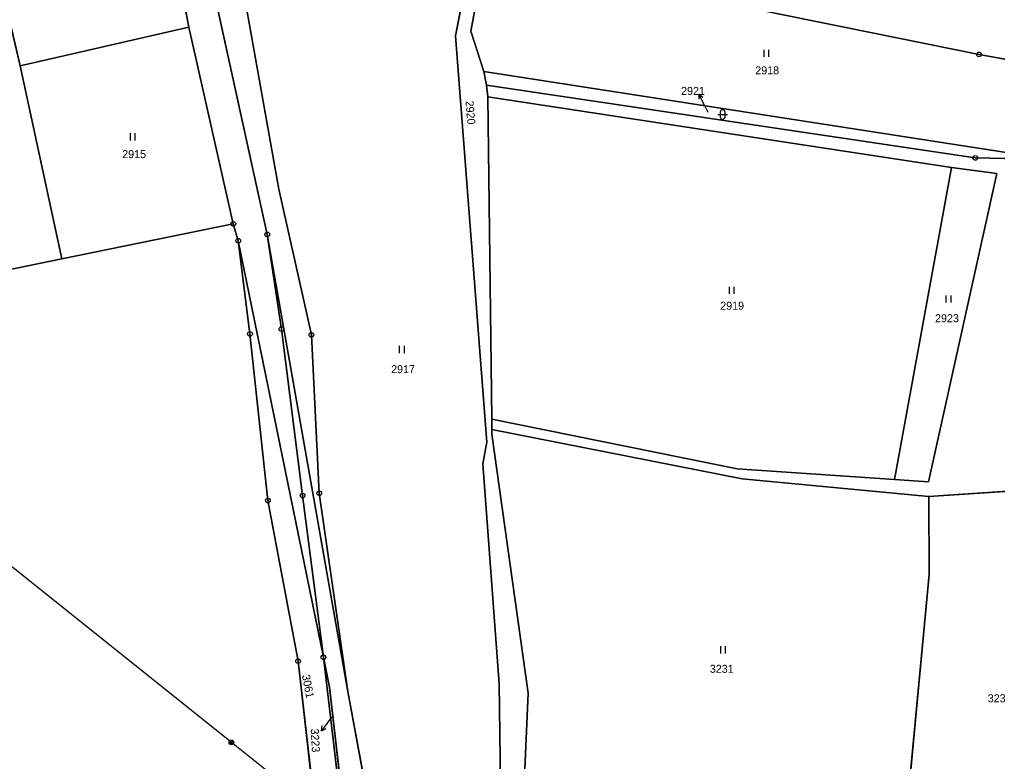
# Model space of a CAD drawing. Extents: x -689422 to -685210, y -987725 to -982160.
# Drawn here: x -687134.4 to -686926.7, y -987064.7 to -986907.2 of the extents above; entities that cross this region are included whole.
import ezdxf

# ---------------------------------------------------------------- set-up
doc = ezdxf.new("R2010")
doc.units = 0
for name, color, linetype in [('KN_Hranice_parcel', 7, 'Continuous'), ('KN_Parcelni cisla', 7, 'Continuous'), ('KN_Parcelni cisla_sipky', 7, 'Continuous'), ('KN_Polygon parcely', 7, 'Continuous'), ('KN_Pozemkove predmety', 7, 'Continuous'), ('KN_POZEMKY_ORNA PUDA', 7, 'Continuous'), ('KN_POZEMKY_OSTATNI PLOCHA', 7, 'Continuous'), ('KN_POZEMKY_TTP', 7, 'Continuous'), ('KN_POZEMKY_ZASTAVENA PLOCHA', 7, 'Continuous'), ('KN_VYUZITI_17_ostatni plocha_ostatni komunikace', 7, 'Continuous'), ('KN_VYUZITI_26_ostatni plocha_jina plocha', 7, 'Continuous'), ('KN_VYUZITI_27_ostatni plocha_neplodna puda', 7, 'Continuous'), ('KN_Značky bodu BP', 7, 'Continuous'), ('KN_Značky kultur', 7, 'Continuous')]:
    doc.layers.add(name, color=color, linetype=linetype)

msp = doc.modelspace()

# ---------------------------------------------------------------- linework, layer by layer
at = {"layer": 'KN_Hranice_parcel'}
for p, q in [((-687098.46, -986908.8), (-687103.23, -986882.95)), ((-687134.26, -986917.02), (-687140.12, -986891.8)), ((-687098.46, -986908.8), (-687134.26, -986917.02)), ((-687089, -986950.57), (-687098.46, -986908.8)), ((-687125.45, -986958), (-687134.26, -986917.02)), ((-687035.22, -986921.09), (-687035.79, -986918.23)), ((-687034.96, -986923.61), (-687035.22, -986921.09)), ((-687035.22, -986921.09), (-686931.42, -986936.56)), ((-686936.47, -986938.56), (-687034.96, -986923.61)), ((-687034.96, -986923.61), (-687034.11, -986992.05)), ((-686931.42, -986936.56), (-686916.04, -986936.88)), ((-686948.57, -987004.84), (-686936.47, -986938.56)), ((-687125.45, -986958), (-687089, -986950.57)), ((-687087.97, -986954.16), (-687089, -986950.57)), ((-687081.8, -986952.81), (-687064.71, -987049.91)), ((-687069.86, -987042.61), (-687087.97, -986954.16)), ((-687137.1, -986960.37), (-687125.45, -986958)), ((-687034.08, -986994.23), (-687034.11, -986992.05)), ((-686941.32, -987008.49), (-686915.21, -987006.73)), ((-686941.23, -987025.06), (-686941.32, -987008.49)), ((-686947.38, -987090.16), (-686941.23, -987025.06)), ((-687064.71, -987049.91), (-687057.51, -987088.37))]:
    msp.add_line(p, q, dxfattribs=at)
for points in [[(-687133.5, -986598.3), (-687124.79, -986663.8), (-687121.11, -986707.42), (-687118.1, -986714.38), (-687115.43, -986735.93), (-687117.23, -986748.83), (-687105.29, -986824.57), (-687100.79, -986858.01), (-687097.31, -986882.03), (-687081.8, -986952.81)], [(-687035.51, -986893.25), (-687038.58, -986909.66), (-687035.79, -986918.23)], [(-686894.27, -986921.24), (-686930.63, -986914.59), (-687035.51, -986893.25)], [(-687031.74, -987106.53), (-687032.51, -987048.23), (-687036.03, -987001.52), (-687035.18, -986996.9), (-687041.79, -986910.66), (-687038.88, -986895.48)], [(-687064.71, -987049.91), (-687070.74, -987007.79), (-687072.43, -986974.16), (-687079.35, -986943.19), (-687086.04, -986905.54)], [(-687035.79, -986918.23), (-686922.08, -986935.84), (-686905.04, -986934.37), (-686894.27, -986921.24)], [(-686948.57, -987004.84), (-686941.35, -987005.33), (-686926.88, -986939.87), (-686936.47, -986938.56)], [(-687081.8, -986952.81), (-687078.78, -986972.92), (-687074.28, -987008.28), (-687069.86, -987042.61)], [(-687087.97, -986954.16), (-687085.46, -986973.92), (-687081.65, -987009.35), (-687075.25, -987043.43), (-687072.23, -987069.95), (-687071.71, -987081.71), (-687076.84, -987097.19), (-687085.03, -987108.79), (-687091.67, -987114.95), (-687106.18, -987125.43), (-687127.72, -987135.74)], [(-687034.11, -986992.05), (-686981.97, -987002.56), (-686948.57, -987004.84)], [(-687034.08, -986994.23), (-686980.97, -987004.74), (-686941.32, -987008.49)], [(-687027.49, -987076.11), (-687026.41, -987050.2), (-687034.07, -986995.24), (-687034.08, -986994.23)], [(-687066.11, -987070.44), (-687066.74, -987069.11), (-687069.86, -987042.61)], [(-687069.86, -987042.61), (-687068.56, -987048.94), (-687066.11, -987070.44)]]:
    msp.add_lwpolyline(points, dxfattribs=at)
at = {"layer": 'KN_Parcelni cisla_sipky'}
for p, q in [((-686988.81, -986925.66), (-686990.17, -986922.99)), ((-686990.17, -986922.99), (-686989.27, -986923.65)), ((-686990.17, -986922.99), (-686990.16, -986924.11)), ((-686988.17, -986926.93), (-686988.81, -986925.66)), ((-687068.14, -987055.26), (-687068.54, -987055.81)), ((-687068.54, -987055.81), (-687070.3, -987058.24)), ((-687070.3, -987058.24), (-687070.12, -987057.13)), ((-687070.3, -987058.24), (-687069.31, -987057.72))]:
    msp.add_line(p, q, dxfattribs=at)
at = {"layer": 'KN_Polygon parcely'}
for points in [[(-687132.73, -986665.38), (-687123.74, -986736.78), (-687114.53, -986811.14), (-687111.79, -986825.4), (-687103.83, -986877.9), (-687103.23, -986882.95), (-687098.46, -986908.8), (-687089, -986950.57), (-687087.97, -986954.16), (-687069.86, -987042.61), (-687074.28, -987008.28), (-687078.78, -986972.92), (-687081.8, -986952.81), (-687097.31, -986882.03), (-687100.79, -986858.01), (-687105.29, -986824.57), (-687117.23, -986748.83), (-687115.43, -986735.93), (-687118.1, -986714.38), (-687121.11, -986707.42)], [(-687121.11, -986707.42), (-687118.1, -986714.38), (-687115.43, -986735.93), (-687117.23, -986748.83), (-687105.29, -986824.57), (-687100.79, -986858.01), (-687097.31, -986882.03), (-687081.8, -986952.81), (-687064.71, -987049.91), (-687070.74, -987007.79), (-687072.43, -986974.16), (-687079.35, -986943.19), (-687086.04, -986905.54), (-687088.88, -986889.77), (-687089.57, -986859.96), (-687097.65, -986861.02), (-687097.68, -986857.59), (-687102.67, -986798.7), (-687103.36, -986788.22), (-687113.18, -986748.35), (-687113.95, -986728.67), (-687113.98, -986707.47)], [(-687027.49, -987076.11), (-687026.41, -987050.2), (-687034.07, -986995.24), (-687034.08, -986994.23), (-687034.11, -986992.05), (-687034.96, -986923.61), (-687035.22, -986921.09), (-687035.79, -986918.23), (-687038.58, -986909.66), (-687035.51, -986893.25)], [(-687038.88, -986895.48), (-687041.79, -986910.66), (-687035.18, -986996.9), (-687036.03, -987001.52), (-687032.51, -987048.23), (-687031.74, -987106.53)], [(-687072.23, -987069.95), (-687075.25, -987043.43), (-687081.65, -987009.35), (-687085.46, -986973.92), (-687087.97, -986954.16), (-687089, -986950.57), (-687125.45, -986958), (-687137.1, -986960.37), (-687179.27, -986971.1), (-687185.91, -986953.93), (-687196.79, -986970.11), (-687206.45, -986984.68), (-687216.5, -987000), (-687233.9, -987024.1), (-687257.76, -987042.98), (-687226.35, -987097.05)]]:
    msp.add_lwpolyline(points, dxfattribs=at)
for points in [[(-687007.67, -986726.07), (-687030.76, -986723.44), (-687024.7, -986765.1), (-687025.96, -986823.22), (-686956.95, -986865.45), (-686968.88, -986884.25), (-687027.56, -986849.65), (-687035.51, -986893.25), (-686930.63, -986914.59), (-686894.27, -986921.24), (-686872.48, -986876.81), (-686889.56, -986864.53), (-686936, -986841.7), (-686979.9, -986812.93), (-687006.02, -986811.66), (-687004.88, -986783.01), (-687011.06, -986768.75)], [(-687103.23, -986882.95), (-687107.71, -986883.75), (-687115.89, -986885.13), (-687115.29, -986888.57), (-687140.12, -986891.8), (-687134.26, -986917.02), (-687098.46, -986908.8)], [(-687140.12, -986891.8), (-687195.86, -986900.35), (-687187.8, -986929.41), (-687185.91, -986953.93), (-687179.27, -986971.1), (-687137.1, -986960.37), (-687125.45, -986958), (-687134.26, -986917.02)], [(-686894.27, -986921.24), (-686930.63, -986914.59), (-687035.51, -986893.25), (-687038.58, -986909.66), (-687035.79, -986918.23), (-686922.08, -986935.84), (-686905.04, -986934.37)], [(-687032.51, -987048.23), (-687036.03, -987001.52), (-687035.18, -986996.9), (-687041.79, -986910.66), (-687038.88, -986895.48), (-687086.04, -986905.54), (-687079.35, -986943.19), (-687072.43, -986974.16), (-687070.74, -987007.79), (-687064.71, -987049.91), (-687057.51, -987088.37), (-687052.41, -987096.45), (-687043.38, -987100.92), (-687031.74, -987106.53)], [(-687098.46, -986908.8), (-687134.26, -986917.02), (-687125.45, -986958), (-687089, -986950.57)], [(-686907.58, -986938.09), (-686901.51, -986938.95), (-686892.29, -986921.18), (-686894.27, -986921.24), (-686905.04, -986934.37), (-686922.08, -986935.84), (-687035.79, -986918.23), (-687035.22, -986921.09), (-686931.42, -986936.56), (-686916.04, -986936.88)], [(-686941.32, -987008.49), (-686915.21, -987006.73), (-686907.58, -986938.09), (-686916.04, -986936.88), (-686931.42, -986936.56), (-687035.22, -986921.09), (-687034.96, -986923.61), (-686936.47, -986938.56), (-686926.88, -986939.87), (-686941.35, -987005.33), (-686948.57, -987004.84), (-686981.97, -987002.56), (-687034.11, -986992.05), (-687034.08, -986994.23), (-686980.97, -987004.74)], [(-687034.96, -986923.61), (-687034.11, -986992.05), (-686981.97, -987002.56), (-686948.57, -987004.84), (-686936.47, -986938.56)], [(-686948.57, -987004.84), (-686941.35, -987005.33), (-686926.88, -986939.87), (-686936.47, -986938.56)], [(-687078.78, -986972.92), (-687074.28, -987008.28), (-687069.86, -987042.61), (-687068.56, -987048.94), (-687066.11, -987070.44), (-687062.13, -987078.87), (-687064.04, -987100.65), (-687080.8, -987113.64), (-687082.83, -987115.57), (-687087.2, -987119.71), (-687103.81, -987131.3), (-687107.05, -987133.19), (-687101.73, -987130.92), (-687079.4, -987116.46), (-687069.67, -987108.38), (-687065.23, -987104.62), (-687061.71, -987099.42), (-687058.74, -987091.61), (-687057.51, -987088.37), (-687064.71, -987049.91), (-687081.8, -986952.81)], [(-687087.97, -986954.16), (-687085.46, -986973.92), (-687081.65, -987009.35), (-687075.25, -987043.43), (-687072.23, -987069.95), (-687071.71, -987081.71), (-687076.84, -987097.19), (-687085.03, -987108.79), (-687091.67, -987114.95), (-687106.18, -987125.43), (-687127.72, -987135.74), (-687101.17, -987125.77), (-687082.83, -987115.57), (-687080.8, -987113.64), (-687072.11, -987105.03), (-687064.07, -987088.39), (-687066.11, -987070.44), (-687066.74, -987069.11), (-687069.86, -987042.61)], [(-686941.32, -987008.49), (-686980.97, -987004.74), (-687034.08, -986994.23), (-687034.07, -986995.24), (-687026.41, -987050.2), (-687027.49, -987076.11), (-686947.38, -987090.16), (-686941.23, -987025.06)], [(-686904.51, -987028.55), (-686900.83, -987006.73), (-686915.21, -987006.73), (-686941.32, -987008.49), (-686941.23, -987025.06), (-686947.38, -987090.16), (-686929.71, -987120.98), (-686926.56, -987106.84), (-686913.19, -987063.68)], [(-687069.86, -987042.61), (-687066.74, -987069.11), (-687066.11, -987070.44), (-687068.56, -987048.94)]]:
    msp.add_lwpolyline(points, close=True, dxfattribs=at)
at = {"layer": 'KN_Pozemkove predmety'}
for p, q in [((-687089.4, -987060.69), (-687180.25, -986988.13)), ((-687044.89, -987096.22), (-687089.4, -987060.69))]:
    msp.add_line(p, q, dxfattribs=at)
for radius in [0.5, 0.4, 0.3, 0.2, 0.1]:
    msp.add_circle((-687089.4, -987060.69), radius, dxfattribs=at)
at = {"layer": 'KN_POZEMKY_ORNA PUDA'}
for p, q in [((-687140.12, -986891.8), (-687134.26, -986917.02)), ((-687134.26, -986917.02), (-687125.45, -986958)), ((-687125.45, -986958), (-687137.1, -986960.37))]:
    msp.add_line(p, q, dxfattribs=at)
at = {"layer": 'KN_POZEMKY_OSTATNI PLOCHA'}
for p, q in [((-687097.31, -986882.03), (-687081.8, -986952.81)), ((-687081.8, -986952.81), (-687097.31, -986882.03)), ((-687098.46, -986908.8), (-687103.23, -986882.95)), ((-687035.51, -986893.25), (-687038.58, -986909.66)), ((-686930.63, -986914.59), (-687035.51, -986893.25)), ((-687041.79, -986910.66), (-687038.88, -986895.48)), ((-687086.04, -986905.54), (-687079.35, -986943.19)), ((-687089, -986950.57), (-687098.46, -986908.8)), ((-687038.58, -986909.66), (-687035.79, -986918.23)), ((-687035.18, -986996.9), (-687041.79, -986910.66)), ((-686894.27, -986921.24), (-686930.63, -986914.59)), ((-687035.79, -986918.23), (-687035.22, -986921.09)), ((-687035.22, -986921.09), (-687035.79, -986918.23)), ((-687035.79, -986918.23), (-686922.08, -986935.84)), ((-687035.22, -986921.09), (-687034.96, -986923.61)), ((-686931.42, -986936.56), (-687035.22, -986921.09)), ((-687034.96, -986923.61), (-687035.22, -986921.09)), ((-687035.22, -986921.09), (-686931.42, -986936.56)), ((-687034.96, -986923.61), (-687034.11, -986992.05)), ((-686936.47, -986938.56), (-687034.96, -986923.61)), ((-686916.04, -986936.88), (-686931.42, -986936.56)), ((-686931.42, -986936.56), (-686916.04, -986936.88)), ((-686926.88, -986939.87), (-686936.47, -986938.56)), ((-686941.35, -987005.33), (-686926.88, -986939.87)), ((-687079.35, -986943.19), (-687072.43, -986974.16)), ((-687087.97, -986954.16), (-687089, -986950.57)), ((-687081.8, -986952.81), (-687078.78, -986972.92)), ((-687078.78, -986972.92), (-687081.8, -986952.81)), ((-687081.8, -986952.81), (-687064.71, -987049.91)), ((-687064.71, -987049.91), (-687081.8, -986952.81)), ((-687085.46, -986973.92), (-687087.97, -986954.16)), ((-687087.97, -986954.16), (-687069.86, -987042.61)), ((-687069.86, -987042.61), (-687087.97, -986954.16)), ((-687081.65, -987009.35), (-687085.46, -986973.92)), ((-687078.78, -986972.92), (-687074.28, -987008.28)), ((-687074.28, -987008.28), (-687078.78, -986972.92)), ((-687072.43, -986974.16), (-687070.74, -987007.79)), ((-687034.11, -986992.05), (-687034.08, -986994.23)), ((-687034.08, -986994.23), (-687034.11, -986992.05)), ((-687034.11, -986992.05), (-686981.97, -987002.56)), ((-687034.08, -986994.23), (-687034.07, -986995.24)), ((-686980.97, -987004.74), (-687034.08, -986994.23)), ((-687036.03, -987001.52), (-687035.18, -986996.9)), ((-687034.07, -986995.24), (-687026.41, -987050.2)), ((-687032.51, -987048.23), (-687036.03, -987001.52)), ((-686981.97, -987002.56), (-686948.57, -987004.84)), ((-686941.32, -987008.49), (-686980.97, -987004.74)), ((-686948.57, -987004.84), (-686941.35, -987005.33)), ((-686915.21, -987006.73), (-686941.32, -987008.49)), ((-687075.25, -987043.43), (-687081.65, -987009.35)), ((-687074.28, -987008.28), (-687069.86, -987042.61)), ((-687069.86, -987042.61), (-687074.28, -987008.28)), ((-687070.74, -987007.79), (-687064.71, -987049.91)), ((-687069.86, -987042.61), (-687066.74, -987069.11)), ((-687068.56, -987048.94), (-687069.86, -987042.61)), ((-687072.23, -987069.95), (-687075.25, -987043.43)), ((-687066.11, -987070.44), (-687068.56, -987048.94)), ((-687031.74, -987106.53), (-687032.51, -987048.23)), ((-687064.71, -987049.91), (-687057.51, -987088.37)), ((-687026.41, -987050.2), (-687027.49, -987076.11))]:
    msp.add_line(p, q, dxfattribs=at)
at = {"layer": 'KN_POZEMKY_TTP'}
for p, q in [((-687038.58, -986909.66), (-687035.51, -986893.25)), ((-687035.51, -986893.25), (-686930.63, -986914.59)), ((-687038.88, -986895.48), (-687041.79, -986910.66)), ((-687079.35, -986943.19), (-687086.04, -986905.54)), ((-687134.26, -986917.02), (-687098.46, -986908.8)), ((-687098.46, -986908.8), (-687089, -986950.57)), ((-687035.79, -986918.23), (-687038.58, -986909.66)), ((-687041.79, -986910.66), (-687035.18, -986996.9)), ((-686930.63, -986914.59), (-686894.27, -986921.24)), ((-687125.45, -986958), (-687134.26, -986917.02)), ((-686922.08, -986935.84), (-687035.79, -986918.23)), ((-687034.11, -986992.05), (-687034.96, -986923.61)), ((-687034.96, -986923.61), (-686936.47, -986938.56)), ((-686936.47, -986938.56), (-686948.57, -987004.84)), ((-686948.57, -987004.84), (-686936.47, -986938.56)), ((-686936.47, -986938.56), (-686926.88, -986939.87)), ((-686926.88, -986939.87), (-686941.35, -987005.33)), ((-687072.43, -986974.16), (-687079.35, -986943.19)), ((-687125.45, -986958), (-687089, -986950.57)), ((-687089, -986950.57), (-687125.45, -986958)), ((-687089, -986950.57), (-687087.97, -986954.16)), ((-687087.97, -986954.16), (-687085.46, -986973.92)), ((-687137.1, -986960.37), (-687125.45, -986958)), ((-687085.46, -986973.92), (-687081.65, -987009.35)), ((-687070.74, -987007.79), (-687072.43, -986974.16)), ((-686981.97, -987002.56), (-687034.11, -986992.05)), ((-687034.07, -986995.24), (-687034.08, -986994.23)), ((-687034.08, -986994.23), (-686980.97, -987004.74)), ((-687035.18, -986996.9), (-687036.03, -987001.52)), ((-687026.41, -987050.2), (-687034.07, -986995.24)), ((-687036.03, -987001.52), (-687032.51, -987048.23)), ((-686948.57, -987004.84), (-686981.97, -987002.56)), ((-686980.97, -987004.74), (-686941.32, -987008.49)), ((-686941.35, -987005.33), (-686948.57, -987004.84)), ((-686941.32, -987008.49), (-686915.21, -987006.73)), ((-687081.65, -987009.35), (-687075.25, -987043.43)), ((-687064.71, -987049.91), (-687070.74, -987007.79)), ((-686941.32, -987008.49), (-686941.23, -987025.06)), ((-686941.23, -987025.06), (-686941.32, -987008.49)), ((-686941.23, -987025.06), (-686947.38, -987090.16)), ((-686947.38, -987090.16), (-686941.23, -987025.06)), ((-687066.74, -987069.11), (-687069.86, -987042.61)), ((-687069.86, -987042.61), (-687068.56, -987048.94)), ((-687075.25, -987043.43), (-687072.23, -987069.95)), ((-687068.56, -987048.94), (-687066.11, -987070.44)), ((-687032.51, -987048.23), (-687031.74, -987106.53)), ((-687057.51, -987088.37), (-687064.71, -987049.91)), ((-687027.49, -987076.11), (-687026.41, -987050.2))]:
    msp.add_line(p, q, dxfattribs=at)
at = {"layer": 'KN_POZEMKY_ZASTAVENA PLOCHA'}
for p, q in [((-687103.23, -986882.95), (-687098.46, -986908.8)), ((-687134.26, -986917.02), (-687140.12, -986891.8)), ((-687098.46, -986908.8), (-687134.26, -986917.02))]:
    msp.add_line(p, q, dxfattribs=at)
at = {"layer": 'KN_VYUZITI_17_ostatni plocha_ostatni komunikace'}
for p, q in [((-687097.31, -986882.03), (-687081.8, -986952.81)), ((-687098.46, -986908.8), (-687103.23, -986882.95)), ((-687035.51, -986893.25), (-687038.58, -986909.66)), ((-687041.79, -986910.66), (-687038.88, -986895.48)), ((-687089, -986950.57), (-687098.46, -986908.8)), ((-687038.58, -986909.66), (-687035.79, -986918.23)), ((-687035.18, -986996.9), (-687041.79, -986910.66)), ((-687035.79, -986918.23), (-687035.22, -986921.09)), ((-687035.22, -986921.09), (-687034.96, -986923.61)), ((-687034.96, -986923.61), (-687034.11, -986992.05)), ((-687087.97, -986954.16), (-687089, -986950.57)), ((-687081.8, -986952.81), (-687078.78, -986972.92)), ((-687085.46, -986973.92), (-687087.97, -986954.16)), ((-687087.97, -986954.16), (-687069.86, -987042.61)), ((-687069.86, -987042.61), (-687087.97, -986954.16)), ((-687081.65, -987009.35), (-687085.46, -986973.92)), ((-687078.78, -986972.92), (-687074.28, -987008.28)), ((-687034.11, -986992.05), (-687034.08, -986994.23)), ((-687034.08, -986994.23), (-687034.07, -986995.24)), ((-687036.03, -987001.52), (-687035.18, -986996.9)), ((-687034.07, -986995.24), (-687026.41, -987050.2)), ((-687032.51, -987048.23), (-687036.03, -987001.52)), ((-687075.25, -987043.43), (-687081.65, -987009.35)), ((-687074.28, -987008.28), (-687069.86, -987042.61)), ((-687069.86, -987042.61), (-687066.74, -987069.11)), ((-687072.23, -987069.95), (-687075.25, -987043.43)), ((-687031.74, -987106.53), (-687032.51, -987048.23)), ((-687026.41, -987050.2), (-687027.49, -987076.11))]:
    msp.add_line(p, q, dxfattribs=at)
at = {"layer": 'KN_VYUZITI_26_ostatni plocha_jina plocha'}
for p, q in [((-686930.63, -986914.59), (-687035.51, -986893.25)), ((-686894.27, -986921.24), (-686930.63, -986914.59)), ((-687078.78, -986972.92), (-687081.8, -986952.81)), ((-687081.8, -986952.81), (-687064.71, -987049.91)), ((-687074.28, -987008.28), (-687078.78, -986972.92)), ((-687069.86, -987042.61), (-687074.28, -987008.28)), ((-687068.56, -987048.94), (-687069.86, -987042.61)), ((-687066.11, -987070.44), (-687068.56, -987048.94)), ((-687064.71, -987049.91), (-687057.51, -987088.37))]:
    msp.add_line(p, q, dxfattribs=at)
at = {"layer": 'KN_VYUZITI_27_ostatni plocha_neplodna puda'}
for p, q in [((-687081.8, -986952.81), (-687097.31, -986882.03)), ((-687086.04, -986905.54), (-687079.35, -986943.19)), ((-687035.22, -986921.09), (-687035.79, -986918.23)), ((-687035.79, -986918.23), (-686922.08, -986935.84)), ((-686931.42, -986936.56), (-687035.22, -986921.09)), ((-687034.96, -986923.61), (-687035.22, -986921.09)), ((-687035.22, -986921.09), (-686931.42, -986936.56)), ((-686936.47, -986938.56), (-687034.96, -986923.61)), ((-686916.04, -986936.88), (-686931.42, -986936.56)), ((-686931.42, -986936.56), (-686916.04, -986936.88)), ((-686926.88, -986939.87), (-686936.47, -986938.56)), ((-686941.35, -987005.33), (-686926.88, -986939.87)), ((-687079.35, -986943.19), (-687072.43, -986974.16)), ((-687064.71, -987049.91), (-687081.8, -986952.81)), ((-687072.43, -986974.16), (-687070.74, -987007.79)), ((-687034.08, -986994.23), (-687034.11, -986992.05)), ((-687034.11, -986992.05), (-686981.97, -987002.56)), ((-686980.97, -987004.74), (-687034.08, -986994.23)), ((-686981.97, -987002.56), (-686948.57, -987004.84)), ((-686941.32, -987008.49), (-686980.97, -987004.74)), ((-686948.57, -987004.84), (-686941.35, -987005.33)), ((-686915.21, -987006.73), (-686941.32, -987008.49)), ((-687070.74, -987007.79), (-687064.71, -987049.91))]:
    msp.add_line(p, q, dxfattribs=at)
at = {"layer": 'KN_Značky bodu BP'}
for centre, radius in [((-686930.63, -986914.59), 0.5), ((-686930.63, -986914.59), 0.0303), ((-686931.42, -986936.56), 0.5), ((-686931.42, -986936.56), 0.0303), ((-687089, -986950.57), 0.5), ((-687089, -986950.57), 0.0303), ((-687081.8, -986952.81), 0.5), ((-687081.8, -986952.81), 0.0303), ((-687087.97, -986954.16), 0.5), ((-687087.97, -986954.16), 0.0303), ((-687085.46, -986973.92), 0.5), ((-687085.46, -986973.92), 0.0303), ((-687078.78, -986972.92), 0.5), ((-687078.78, -986972.92), 0.0303), ((-687072.43, -986974.16), 0.5), ((-687072.43, -986974.16), 0.0303), ((-687070.74, -987007.79), 0.5), ((-687081.65, -987009.35), 0.5), ((-687081.65, -987009.35), 0.0303), ((-687074.28, -987008.28), 0.5), ((-687074.28, -987008.28), 0.0303), ((-687070.74, -987007.79), 0.0303), ((-687069.86, -987042.61), 0.5), ((-687069.86, -987042.61), 0.0303), ((-687075.25, -987043.43), 0.5), ((-687075.25, -987043.43), 0.0303)]:
    msp.add_circle(centre, radius, dxfattribs=at)
at = {"layer": 'KN_Značky kultur'}
for p, q in [((-686976.27, -986915.09), (-686976.27, -986913.59)), ((-686975.27, -986915.09), (-686975.27, -986913.59)), ((-686986.08, -986927.33), (-686984.08, -986927.33)), ((-686985.58, -986926.83), (-686985.58, -986927.83)), ((-686984.58, -986927.83), (-686984.58, -986926.83)), ((-687110.87, -986932.83), (-687110.87, -986931.33)), ((-687109.87, -986932.83), (-687109.87, -986931.33)), ((-686983.63, -986965.41), (-686983.63, -986963.91)), ((-686982.63, -986965.41), (-686982.63, -986963.91)), ((-686937.58, -986967.28), (-686937.58, -986965.78)), ((-686936.58, -986967.28), (-686936.58, -986965.78)), ((-687053.68, -986978), (-687053.68, -986976.5)), ((-687052.68, -986978), (-687052.68, -986976.5)), ((-686985.48, -987041.78), (-686985.48, -987040.28)), ((-686984.48, -987041.78), (-686984.48, -987040.28))]:
    msp.add_line(p, q, dxfattribs=at)
for centre, start, end in [((-686985.08, -986926.83), 0, 180), ((-686985.08, -986927.83), 180, 359.9879)]:
    msp.add_arc(centre, 0.5, start, end, dxfattribs=at)

# ---------------------------------------------------------------- texts
at = {"layer": 'KN_Parcelni cisla'}
for s, p in [('2918', (-686978.15, -986918.81)), ('2921', (-686993.91, -986923.17)), ('2915', (-687112.6, -986936.6)), ('2919', (-686985.59, -986968.8)), ('2923', (-686939.97, -986971.45)), ('2917', (-687055.49, -986982.27)), ('3231', (-686987.8, -987045.91)), ('3234', (-686928.78, -987052.17))]:
    msp.add_text(s, height=1.7, dxfattribs=at).set_placement(p)
for s, rotation, p in [('2920', 275, (-687039.7, -986924.48)), ('3061', 281, (-687074.44, -987046.45)), ('3223', 273, (-687072.56, -987057.8))]:
    msp.add_text(s, height=1.7, rotation=rotation, dxfattribs=at).set_placement(p)

doc.saveas('drawing.dxf')
